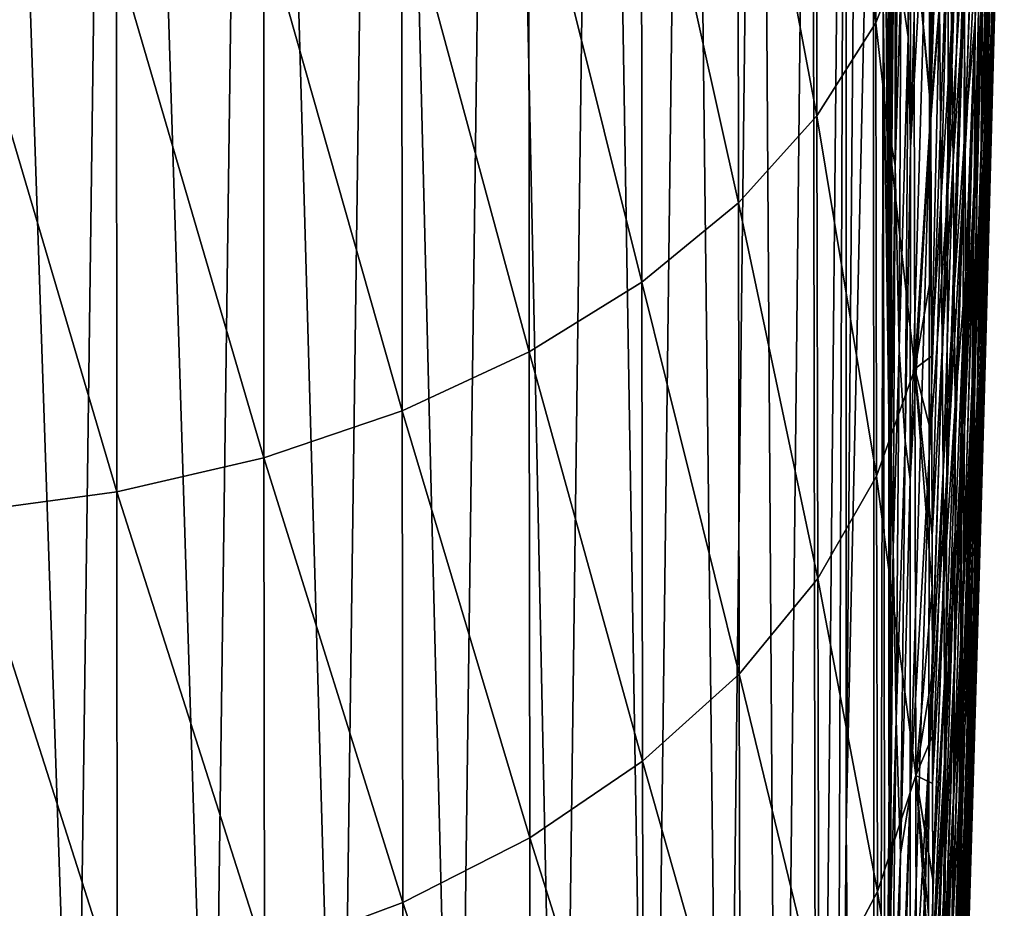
# Model space of a CAD drawing. Header units: metres. Extents: x -22 to 73, y -229 to 22.
# Tile 280 of 447: x 69.76 to 72.4, y -14.55 to -12.16. Entities that reach past the tile are written whole.
import ezdxf

# ---------------------------------------------------------------- set-up
doc = ezdxf.new("R2010")
doc.units = ezdxf.units.M
doc.layers.add('solid_509500_SW0001', color=7, linetype='CONTINUOUS')

msp = doc.modelspace()

# ---------------------------------------------------------------- linework, layer by layer
at = {"layer": 'solid_509500_SW0001'}
for points in [[(69.910164, -15.749055, 104.659492), (69.632225, -7.552925, 93.233162), (69.526772, -15.665167, 104.716293)], [(69.910164, -15.749055, 104.659492), (70.017578, -7.642092, 93.172707), (69.632225, -7.552925, 93.233162)], [(70.27684, -15.873529, 104.574036), (70.017578, -7.642092, 93.172707), (69.910164, -15.749055, 104.659492)], [(70.27684, -15.873529, 104.574036), (70.38517, -7.772264, 93.083076), (70.017578, -7.642092, 93.172707)], [(70.620407, -16.036415, 104.461418), (70.38517, -7.772264, 93.083076), (70.27684, -15.873529, 104.574036)], [(70.620407, -16.036415, 104.461418), (70.728462, -7.941125, 92.965866), (70.38517, -7.772264, 93.083076)], [(70.934845, -16.234865, 104.323608), (70.728462, -7.941125, 92.965866), (70.620407, -16.036415, 104.461418)], [(70.934845, -16.234865, 104.323608), (71.041351, -8.145673, 92.823158), (70.728462, -7.941125, 92.965866)], [(71.214684, -16.465414, 104.163017), (71.041351, -8.145673, 92.823158), (70.934845, -16.234865, 104.323608)], [(71.214684, -16.465414, 104.163017), (71.318268, -8.382266, 92.657494), (71.041351, -8.145673, 92.823158)], [(71.455009, -16.724031, 103.982437), (71.318268, -8.382266, 92.657494), (71.214684, -16.465414, 104.163017)], [(71.455009, -16.724031, 103.982437), (71.554283, -8.646699, 92.471817), (71.318268, -8.382266, 92.657494)], [(71.651642, -17.006201, 103.785034), (71.554283, -8.646699, 92.471817), (71.455009, -16.724031, 103.982437)], [(71.651642, -17.006201, 103.785034), (71.745201, -8.934265, 92.269432), (71.554283, -8.646699, 92.471817)], [(71.801132, -17.30699, 103.574257), (71.745201, -8.934265, 92.269432), (71.651642, -17.006201, 103.785034)], [(71.801132, -17.30699, 103.574257), (71.887627, -9.239851, 92.05394), (71.745201, -8.934265, 92.269432)], [(71.900879, -17.621143, 103.35379), (71.887627, -9.239851, 92.05394), (71.801132, -17.30699, 103.574257)], [(71.900879, -17.621143, 103.35379), (71.979027, -9.558017, 91.829178), (71.887627, -9.239851, 92.05394)], [(71.900879, -17.621143, 103.35379), (71.949539, -17.908514, 103.074821), (71.979027, -9.558017, 91.829178)], [(71.979027, -9.558017, 91.829178), (71.949539, -17.908514, 103.074821), (71.980484, -14.32576, 97.936165)], [(71.979027, -9.558017, 91.829178), (71.980484, -14.32576, 97.936165), (72.017769, -9.883109, 91.599136)], [(71.980484, -14.32576, 97.936165), (72.053749, -10.996961, 90.819214), (72.017769, -9.883109, 91.599136)], [(72.205376, -10.603171, 82.078362), (72.152634, -11.567829, 83.481827), (72.152481, -12.503367, 82.743729)], [(72.205032, -11.560622, 81.320724), (72.205376, -10.603171, 82.078362), (72.152481, -12.503367, 82.743729)], [(71.899765, -11.080434, 52.175079), (72.057503, -10.85687, 52.493782), (72.05957, -12.167504, 53.496994)], [(72.05957, -12.167504, 53.496994), (72.057503, -10.85687, 52.493782), (72.161659, -11.905399, 53.808949)], [(72.361191, -12.240926, 70.713112), (72.390381, -11.454269, 69.283302), (72.399994, -10.866715, 70.067619)], [(72.369125, -11.648883, 71.54361), (72.361191, -12.240926, 70.713112), (72.399994, -10.866715, 70.067619)], [(72.255905, -10.962158, 79.601891), (72.205032, -11.560622, 81.320724), (72.204338, -12.472217, 80.508347)], [(72.255905, -10.962158, 79.601891), (72.204338, -12.472217, 80.508347), (72.254616, -11.814614, 78.808708)], [(71.980484, -14.32576, 97.936165), (72.056168, -22.905062, 105.482613), (72.053749, -10.996961, 90.819214)], [(72.056168, -22.905062, 105.482613), (72.079445, -12.111004, 90.039146), (72.053749, -10.996961, 90.819214)], [(72.333488, -12.395227, 73.134224), (72.369125, -11.648883, 71.54361), (72.376068, -11.023499, 72.349312)], [(72.338799, -11.756074, 73.965393), (72.333488, -12.395227, 73.134224), (72.376068, -11.023499, 72.349312)], [(72.374016, -12.304613, 65.679863), (72.388733, -11.5975, 64.611008), (72.404953, -11.043914, 65.312889)], [(72.388802, -11.777457, 66.451775), (72.374016, -12.304613, 65.679863), (72.404953, -11.043914, 65.312889)], [(71.689194, -11.289237, 51.877594), (71.899765, -11.080434, 52.175079), (71.901573, -12.417952, 53.199085)], [(71.901573, -12.417952, 53.199085), (71.899765, -11.080434, 52.175079), (72.05957, -12.167504, 53.496994)], [(72.296349, -12.582705, 75.498985), (72.338799, -11.756074, 73.965393), (72.343292, -11.079736, 74.766289)], [(72.299721, -11.866838, 76.344185), (72.296349, -12.582705, 75.498985), (72.343292, -11.079736, 74.766289)], [(72.252808, -12.622217, 77.969597), (72.299721, -11.866838, 76.344185), (72.302422, -11.109065, 77.151627)], [(72.254616, -11.814614, 78.808708), (72.252808, -12.622217, 77.969597), (72.302422, -11.109065, 77.151627)], [(72.111603, -12.550747, 84.872719), (72.126976, -12.07362, 84.249062), (72.126976, -11.139461, 84.903175)], [(72.111603, -11.562935, 85.564377), (72.111603, -12.550747, 84.872719), (72.126976, -11.139461, 84.903175)], [(72.126976, -12.07362, 84.249062), (72.146309, -12.205102, 83.244591), (72.148918, -11.157568, 83.925026)], [(72.152634, -11.567829, 83.481827), (72.148918, -11.157568, 83.925026), (72.146309, -12.205102, 83.244591)], [(72.098434, -13.125174, 88.103661), (72.088936, -11.235591, 88.127449), (72.086006, -11.831868, 88.972527)], [(72.094284, -11.280884, 87.423347), (72.088936, -11.235591, 88.127449), (72.098755, -12.547592, 87.281593)], [(72.098434, -13.125174, 88.103661), (72.098755, -12.547592, 87.281593), (72.088936, -11.235591, 88.127449)], [(72.36776, -12.546946, 67.658363), (72.388802, -11.777457, 66.451775), (72.402351, -11.229721, 67.210587)], [(72.379639, -12.01438, 68.47963), (72.36776, -12.546946, 67.658363), (72.402351, -11.229721, 67.210587)], [(71.429932, -11.479186, 51.607162), (71.689194, -11.289237, 51.877594), (71.690758, -12.651832, 52.921059)], [(71.690758, -12.651832, 52.921059), (71.689194, -11.289237, 51.877594), (71.901573, -12.417952, 53.199085)], [(72.097252, -11.843454, 87.158722), (72.094284, -11.280884, 87.423347), (72.098755, -12.547592, 87.281593)], [(72.257431, -11.726191, 56.100792), (72.286064, -11.312771, 56.888832), (72.262711, -12.180714, 56.721657)], [(72.262711, -12.180714, 56.721657), (72.286064, -11.312771, 56.888832), (72.292847, -11.70593, 57.54546)], [(72.205254, -11.383905, 53.920547), (72.225365, -11.428218, 54.666252), (72.207672, -12.400251, 54.804718)], [(72.206413, -11.889976, 54.34417), (72.205254, -11.383905, 53.920547), (72.207672, -12.400251, 54.804718)], [(72.341637, -12.572044, 61.740726), (72.347664, -12.010318, 61.037609), (72.370232, -11.378865, 61.631454)], [(72.363213, -11.999174, 62.403362), (72.341637, -12.572044, 61.740726), (72.370232, -11.378865, 61.631454)], [(72.207672, -12.400251, 54.804718), (72.225365, -11.428218, 54.666252), (72.230751, -12.11865, 55.418076)], [(72.352409, -12.663357, 63.18045), (72.363213, -11.999174, 62.403362), (72.3834, -11.418087, 63.060268)], [(72.371223, -12.137198, 63.89983), (72.352409, -12.663357, 63.18045), (72.3834, -11.418087, 63.060268)], [(72.352272, -12.799129, 69.859871), (72.379639, -12.01438, 68.47963), (72.390381, -11.454269, 69.283302)], [(72.361191, -12.240926, 70.713112), (72.352272, -12.799129, 69.859871), (72.390381, -11.454269, 69.283302)], [(71.127045, -11.646558, 51.36908), (71.429932, -11.479186, 51.607162), (71.431274, -12.864558, 52.668369)], [(71.431274, -12.864558, 52.668369), (71.429932, -11.479186, 51.607162), (71.690758, -12.651832, 52.921059)], [(72.323639, -12.637939, 60.44046), (72.326256, -12.161624, 59.818138), (72.350746, -11.475333, 60.33979)], [(72.347664, -12.010318, 61.037609), (72.323639, -12.637939, 60.44046), (72.350746, -11.475333, 60.33979)], [(72.350746, -11.475333, 60.33979), (72.326256, -12.161624, 59.818138), (72.326027, -11.712835, 59.18055)], [(72.205032, -11.560622, 81.320724), (72.152481, -12.503367, 82.743729), (72.152176, -13.395308, 81.95343)], [(72.204338, -12.472217, 80.508347), (72.205032, -11.560622, 81.320724), (72.152176, -13.395308, 81.95343)], [(72.101326, -11.697037, 86.451698), (72.103043, -12.499616, 85.851082), (72.111603, -11.562935, 85.564377)], [(72.103043, -12.499616, 85.851082), (72.111603, -12.550747, 84.872719), (72.111603, -11.562935, 85.564377)], [(72.152481, -12.503367, 82.743729), (72.152634, -11.567829, 83.481827), (72.146309, -12.205102, 83.244591)], [(72.357994, -12.81144, 64.896332), (72.371223, -12.137198, 63.89983), (72.388733, -11.5975, 64.611008)], [(72.374016, -12.304613, 65.679863), (72.357994, -12.81144, 64.896332), (72.388733, -11.5975, 64.611008)], [(70.786484, -11.78807, 51.168015), (71.127045, -11.646558, 51.36908), (71.128197, -13.051963, 52.445972)], [(71.128197, -13.051963, 52.445972), (71.127045, -11.646558, 51.36908), (71.431274, -12.864558, 52.668369)], [(72.327362, -12.99623, 72.274979), (72.361191, -12.240926, 70.713112), (72.369125, -11.648883, 71.54361)], [(72.333488, -12.395227, 73.134224), (72.327362, -12.99623, 72.274979), (72.369125, -11.648883, 71.54361)], [(72.101326, -11.697037, 86.451698), (72.097252, -11.843454, 87.158722), (72.099281, -12.401779, 86.845726)], [(72.101326, -11.697037, 86.451698), (72.099281, -12.401779, 86.845726), (72.099998, -12.94607, 86.490753)], [(72.101326, -11.697037, 86.451698), (72.099998, -12.94607, 86.490753), (72.103043, -12.499616, 85.851082)], [(72.262711, -12.180714, 56.721657), (72.292847, -11.70593, 57.54546), (72.267578, -12.53971, 57.28632)], [(72.267578, -12.53971, 57.28632), (72.292847, -11.70593, 57.54546), (72.297195, -12.091935, 58.153404)], [(72.297195, -12.091935, 58.153404), (72.326027, -11.712835, 59.18055), (72.300171, -12.453962, 58.740032)], [(72.326256, -12.161624, 59.818138), (72.300171, -12.453962, 58.740032), (72.326027, -11.712835, 59.18055)], [(72.230751, -12.11865, 55.418076), (72.257431, -11.726191, 56.100792), (72.234871, -12.637885, 56.038719)], [(72.234871, -12.637885, 56.038719), (72.257431, -11.726191, 56.100792), (72.262711, -12.180714, 56.721657)], [(72.292297, -13.255094, 74.618523), (72.333488, -12.395227, 73.134224), (72.338799, -11.756074, 73.965393)], [(72.296349, -12.582705, 75.498985), (72.292297, -13.255094, 74.618523), (72.338799, -11.756074, 73.965393)], [(70.414925, -11.900949, 51.007912), (70.786484, -11.78807, 51.168015), (70.787468, -13.210369, 52.258221)], [(70.787468, -13.210369, 52.258221), (70.786484, -11.78807, 51.168015), (71.128197, -13.051963, 52.445972)], [(72.354759, -13.051977, 66.82135), (72.374016, -12.304613, 65.679863), (72.388802, -11.777457, 66.451775)], [(72.36776, -12.546946, 67.658363), (72.354759, -13.051977, 66.82135), (72.388802, -11.777457, 66.451775)], [(72.254616, -11.814614, 78.808708), (72.204338, -12.472217, 80.508347), (72.2033, -13.334949, 79.644058)], [(72.254616, -11.814614, 78.808708), (72.2033, -13.334949, 79.644058), (72.252808, -12.622217, 77.969597)], [(72.086006, -11.831868, 88.972527), (72.079445, -12.111004, 90.039146), (72.094864, -13.225175, 89.258995)], [(72.098434, -13.125174, 88.103661), (72.086006, -11.831868, 88.972527), (72.094864, -13.225175, 89.258995)], [(72.099281, -12.401779, 86.845726), (72.097252, -11.843454, 87.158722), (72.098755, -12.547592, 87.281593)], [(72.250488, -13.382712, 77.087265), (72.296349, -12.582705, 75.498985), (72.299721, -11.866838, 76.344185)], [(72.252808, -12.622217, 77.969597), (72.250488, -13.382712, 77.087265), (72.299721, -11.866838, 76.344185)], [(70.019646, -11.982981, 50.891907), (70.414925, -11.900949, 51.007912), (70.415771, -13.336674, 52.108803)], [(70.415771, -13.336674, 52.108803), (70.414925, -11.900949, 51.007912), (70.787468, -13.210369, 52.258221)], [(72.161659, -11.905399, 53.808949), (72.206413, -11.889976, 54.34417), (72.207634, -12.385856, 54.791241)], [(72.206413, -11.889976, 54.34417), (72.207672, -12.400251, 54.804718), (72.207634, -12.385856, 54.791241)], [(72.05957, -12.167504, 53.496994), (72.161659, -11.905399, 53.808949), (72.164314, -13.097548, 54.898743)], [(72.161659, -11.905399, 53.808949), (72.207634, -12.385856, 54.791241), (72.207672, -12.400251, 54.804718)], [(72.164314, -13.097548, 54.898743), (72.161659, -11.905399, 53.808949), (72.207672, -12.400251, 54.804718)], [(69.608391, -12.032559, 50.822277), (70.019646, -11.982981, 50.891907), (70.020393, -13.428399, 52.000645)], [(70.020393, -13.428399, 52.000645), (70.019646, -11.982981, 50.891907), (70.415771, -13.336674, 52.108803)], [(72.318665, -13.13708, 61.073166), (72.323639, -12.637939, 60.44046), (72.347664, -12.010318, 61.037609)], [(72.341637, -12.572044, 61.740726), (72.318665, -13.13708, 61.073166), (72.347664, -12.010318, 61.037609)], [(72.332298, -13.176382, 62.453999), (72.341637, -12.572044, 61.740726), (72.363213, -11.999174, 62.403362)], [(72.352409, -12.663357, 63.18045), (72.332298, -13.176382, 62.453999), (72.363213, -11.999174, 62.403362)], [(69.609077, -13.483748, 51.935863), (69.608391, -12.032559, 50.822277), (70.020393, -13.428399, 52.000645)], [(72.342354, -13.323133, 68.986023), (72.36776, -12.546946, 67.658363), (72.379639, -12.01438, 68.47963)], [(72.352272, -12.799129, 69.859871), (72.342354, -13.323133, 68.986023), (72.379639, -12.01438, 68.47963)], [(72.111603, -12.550747, 84.872719), (72.122643, -13.045499, 83.659561), (72.126976, -12.07362, 84.249062)], [(72.126976, -12.07362, 84.249062), (72.122643, -13.045499, 83.659561), (72.146309, -12.205102, 83.244591)], [(72.099998, -25.146599, 103.913071), (72.079445, -12.111004, 90.039146), (72.056168, -22.905062, 105.482613)], [(72.099998, -25.146599, 103.913071), (72.094864, -13.225175, 89.258995), (72.079445, -12.111004, 90.039146)], [(72.267578, -12.53971, 57.28632), (72.297195, -12.091935, 58.153404), (72.270538, -12.884356, 57.802807)], [(72.270538, -12.884356, 57.802807), (72.297195, -12.091935, 58.153404), (72.300171, -12.453962, 58.740032)], [(72.207672, -12.400251, 54.804718), (72.230751, -12.11865, 55.418076), (72.209427, -13.063196, 55.459373)], [(72.209427, -13.063196, 55.459373), (72.230751, -12.11865, 55.418076), (72.234871, -12.637885, 56.038719)], [(72.340744, -13.298275, 64.102692), (72.352409, -12.663357, 63.18045), (72.371223, -12.137198, 63.89983)], [(72.357994, -12.81144, 64.896332), (72.340744, -13.298275, 64.102692), (72.371223, -12.137198, 63.89983)], [(71.901573, -12.417952, 53.199085), (72.05957, -12.167504, 53.496994), (72.061981, -13.385808, 54.610859)], [(72.061981, -13.385808, 54.610859), (72.05957, -12.167504, 53.496994), (72.164314, -13.097548, 54.898743)], [(72.298157, -13.261998, 59.840469), (72.300285, -12.847159, 59.295631), (72.326256, -12.161624, 59.818138)], [(72.323639, -12.637939, 60.44046), (72.298157, -13.261998, 59.840469), (72.326256, -12.161624, 59.818138)], [(72.326256, -12.161624, 59.818138), (72.300285, -12.847159, 59.295631), (72.300171, -12.453962, 58.740032)], [(72.234871, -12.637885, 56.038719), (72.262711, -12.180714, 56.721657), (72.238091, -13.046449, 56.566982)], [(72.238091, -13.046449, 56.566982), (72.262711, -12.180714, 56.721657), (72.267578, -12.53971, 57.28632)], [(72.122643, -13.045499, 83.659561), (72.138611, -13.29201, 82.640945), (72.146309, -12.205102, 83.244591)], [(72.152481, -12.503367, 82.743729), (72.146309, -12.205102, 83.244591), (72.138611, -13.29201, 82.640945)], [(72.320427, -13.558264, 71.389961), (72.352272, -12.799129, 69.859871), (72.361191, -12.240926, 70.713112)], [(72.327362, -12.99623, 72.274979), (72.320427, -13.558264, 71.389961), (72.361191, -12.240926, 70.713112)], [(72.340622, -13.529605, 65.970482), (72.357994, -12.81144, 64.896332), (72.374016, -12.304613, 65.679863)], [(72.354759, -13.051977, 66.82135), (72.340622, -13.529605, 65.970482), (72.374016, -12.304613, 65.679863)], [(72.099281, -12.401779, 86.845726), (72.098755, -12.547592, 87.281593), (72.098755, -13.827234, 86.385559)], [(72.099998, -12.94607, 86.490753), (72.099281, -12.401779, 86.845726), (72.098755, -13.827234, 86.385559)], [(72.164314, -13.097548, 54.898743), (72.207672, -12.400251, 54.804718), (72.208832, -12.84482, 55.236183)], [(72.207672, -12.400251, 54.804718), (72.209427, -13.063196, 55.459373), (72.208832, -12.84482, 55.236183)], [(72.287575, -13.882607, 73.705429), (72.327362, -12.99623, 72.274979), (72.333488, -12.395227, 73.134224)], [(72.292297, -13.255094, 74.618523), (72.287575, -13.882607, 73.705429), (72.333488, -12.395227, 73.134224)], [(71.690758, -12.651832, 52.921059), (71.901573, -12.417952, 53.199085), (71.903755, -13.661212, 54.335979)], [(71.903755, -13.661212, 54.335979), (71.901573, -12.417952, 53.199085), (72.061981, -13.385808, 54.610859)], [(72.270538, -12.884356, 57.802807), (72.300171, -12.453962, 58.740032), (72.272835, -13.195858, 58.301216)], [(72.300285, -12.847159, 59.295631), (72.272835, -13.195858, 58.301216), (72.300171, -12.453962, 58.740032)], [(72.204338, -12.472217, 80.508347), (72.152176, -13.395308, 81.95343), (72.151726, -14.240801, 81.113525)], [(72.2033, -13.334949, 79.644058), (72.204338, -12.472217, 80.508347), (72.151726, -14.240801, 81.113525)], [(72.103043, -12.499616, 85.851082), (72.099998, -12.94607, 86.490753), (72.099281, -13.465862, 86.100822)], [(72.103043, -12.499616, 85.851082), (72.099281, -13.465862, 86.100822), (72.101326, -13.338515, 85.302338)], [(72.103043, -12.499616, 85.851082), (72.101326, -13.338515, 85.302338), (72.111603, -12.550747, 84.872719)], [(72.152176, -13.395308, 81.95343), (72.152481, -12.503367, 82.743729), (72.138611, -13.29201, 82.640945)], [(72.238091, -13.046449, 56.566982), (72.267578, -12.53971, 57.28632), (72.240944, -13.373132, 57.03529)], [(72.240944, -13.373132, 57.03529), (72.267578, -12.53971, 57.28632), (72.270538, -12.884356, 57.802807)], [(72.098434, -14.402187, 87.20948), (72.098755, -13.827234, 86.385559), (72.098755, -12.547592, 87.281593)], [(72.098434, -14.402187, 87.20948), (72.098755, -12.547592, 87.281593), (72.098434, -13.125174, 88.103661)], [(72.101326, -13.338515, 85.302338), (72.10672, -13.581509, 84.257217), (72.111603, -12.550747, 84.872719)], [(72.111603, -12.550747, 84.872719), (72.10672, -13.581509, 84.257217), (72.122643, -13.045499, 83.659561)], [(72.331444, -13.81272, 68.093803), (72.354759, -13.051977, 66.82135), (72.36776, -12.546946, 67.658363)], [(72.342354, -13.323133, 68.986023), (72.331444, -13.81272, 68.093803), (72.36776, -12.546946, 67.658363)], [(72.24765, -14.09403, 76.164597), (72.292297, -13.255094, 74.618523), (72.296349, -12.582705, 75.498985)], [(72.250488, -13.382712, 77.087265), (72.24765, -14.09403, 76.164597), (72.296349, -12.582705, 75.498985)], [(72.31089, -13.676729, 61.721634), (72.318665, -13.13708, 61.073166), (72.341637, -12.572044, 61.740726)], [(72.332298, -13.176382, 62.453999), (72.31089, -13.676729, 61.721634), (72.341637, -12.572044, 61.740726)], [(72.252808, -12.622217, 77.969597), (72.2033, -13.334949, 79.644058), (72.201912, -14.146014, 78.730911)], [(72.252808, -12.622217, 77.969597), (72.201912, -14.146014, 78.730911), (72.250488, -13.382712, 77.087265)], [(72.209427, -13.063196, 55.459373), (72.234871, -12.637885, 56.038719), (72.210747, -13.545953, 55.981724)], [(72.210747, -13.545953, 55.981724), (72.234871, -12.637885, 56.038719), (72.238091, -13.046449, 56.566982)], [(72.294296, -13.694696, 60.401508), (72.298157, -13.261998, 59.840469), (72.323639, -12.637939, 60.44046)], [(72.318665, -13.13708, 61.073166), (72.294296, -13.694696, 60.401508), (72.323639, -12.637939, 60.44046)], [(71.431274, -12.864558, 52.668369), (71.690758, -12.651832, 52.921059), (71.692726, -13.918361, 54.079498)], [(71.692726, -13.918361, 54.079498), (71.690758, -12.651832, 52.921059), (71.903755, -13.661212, 54.335979)], [(72.322266, -13.765536, 63.300526), (72.332298, -13.176382, 62.453999), (72.352409, -12.663357, 63.18045)], [(72.340744, -13.298275, 64.102692), (72.322266, -13.765536, 63.300526), (72.352409, -12.663357, 63.18045)], [(72.312668, -14.080664, 70.481583), (72.342354, -13.323133, 68.986023), (72.352272, -12.799129, 69.859871)], [(72.320427, -13.558264, 71.389961), (72.312668, -14.080664, 70.481583), (72.352272, -12.799129, 69.859871)], [(72.325348, -13.980075, 65.107742), (72.340744, -13.298275, 64.102692), (72.357994, -12.81144, 64.896332)], [(72.340622, -13.529605, 65.970482), (72.325348, -13.980075, 65.107742), (72.357994, -12.81144, 64.896332)], [(72.164314, -13.097548, 54.898743), (72.208832, -12.84482, 55.236183), (72.209427, -13.063196, 55.459373)], [(72.271225, -13.882777, 59.238113), (72.272835, -13.532016, 58.772388), (72.300285, -12.847159, 59.295631)], [(72.298157, -13.261998, 59.840469), (72.271225, -13.882777, 59.238113), (72.300285, -12.847159, 59.295631)], [(72.300285, -12.847159, 59.295631), (72.272835, -13.532016, 58.772388), (72.272835, -13.195858, 58.301216)], [(71.128197, -13.051963, 52.445972), (71.431274, -12.864558, 52.668369), (71.433044, -14.152213, 53.846436)], [(71.433044, -14.152213, 53.846436), (71.431274, -12.864558, 52.668369), (71.692726, -13.918361, 54.079498)], [(72.240944, -13.373132, 57.03529), (72.270538, -12.884356, 57.802807), (72.242447, -13.677417, 57.456608)], [(72.242447, -13.677417, 57.456608), (72.270538, -12.884356, 57.802807), (72.272835, -13.195858, 58.301216)], [(72.099281, -13.465862, 86.100822), (72.099998, -12.94607, 86.490753), (72.098755, -13.827234, 86.385559)], [(72.282173, -14.464023, 72.762466), (72.320427, -13.558264, 71.389961), (72.327362, -12.99623, 72.274979)], [(72.287575, -13.882607, 73.705429), (72.282173, -14.464023, 72.762466), (72.327362, -12.99623, 72.274979)], [(70.787468, -13.210369, 52.258221), (71.128197, -13.051963, 52.445972), (71.129791, -14.358185, 53.641361)], [(71.129791, -14.358185, 53.641361), (71.128197, -13.051963, 52.445972), (71.433044, -14.152213, 53.846436)], [(72.10672, -13.581509, 84.257217), (72.114197, -14.040845, 83.141983), (72.122643, -13.045499, 83.659561)], [(72.122643, -13.045499, 83.659561), (72.114197, -14.040845, 83.141983), (72.138611, -13.29201, 82.640945)], [(72.164314, -13.097548, 54.898743), (72.209427, -13.063196, 55.459373), (72.210014, -13.276649, 55.68523)], [(72.209427, -13.063196, 55.459373), (72.210747, -13.545953, 55.981724), (72.210014, -13.276649, 55.68523)], [(72.210747, -13.545953, 55.981724), (72.238091, -13.046449, 56.566982), (72.211723, -13.912968, 56.408344)], [(72.211723, -13.912968, 56.408344), (72.238091, -13.046449, 56.566982), (72.240944, -13.373132, 57.03529)], [(72.319542, -14.267812, 67.185524), (72.340622, -13.529605, 65.970482), (72.354759, -13.051977, 66.82135)], [(72.331444, -13.81272, 68.093803), (72.319542, -14.267812, 67.185524), (72.354759, -13.051977, 66.82135)], [(72.061981, -13.385808, 54.610859), (72.164314, -13.097548, 54.898743), (72.167084, -14.190175, 56.089493)], [(72.164314, -13.097548, 54.898743), (72.210747, -13.545953, 55.981724), (72.211136, -13.688299, 56.14399)], [(72.167084, -14.190175, 56.089493), (72.164314, -13.097548, 54.898743), (72.211136, -13.688299, 56.14399)], [(72.164314, -13.097548, 54.898743), (72.210014, -13.276649, 55.68523), (72.210747, -13.545953, 55.981724)], [(72.098434, -13.125174, 88.103661), (72.094864, -13.225175, 89.258995), (72.099998, -14.339411, 88.478798)], [(72.098434, -14.402187, 87.20948), (72.098434, -13.125174, 88.103661), (72.099998, -14.339411, 88.478798)], [(72.288193, -14.164908, 60.984535), (72.294296, -13.694696, 60.401508), (72.318665, -13.13708, 61.073166)], [(72.31089, -13.676729, 61.721634), (72.288193, -14.164908, 60.984535), (72.318665, -13.13708, 61.073166)], [(72.242447, -13.677417, 57.456608), (72.272835, -13.195858, 58.301216), (72.244019, -13.938357, 57.863876)], [(72.272835, -13.532016, 58.772388), (72.244019, -13.938357, 57.863876), (72.272835, -13.195858, 58.301216)], [(72.302551, -14.213726, 62.491425), (72.31089, -13.676729, 61.721634), (72.332298, -13.176382, 62.453999)], [(72.322266, -13.765536, 63.300526), (72.302551, -14.213726, 62.491425), (72.332298, -13.176382, 62.453999)], [(70.415771, -13.336674, 52.108803), (70.787468, -13.210369, 52.258221), (70.78891, -14.532237, 53.468304)], [(70.78891, -14.532237, 53.468304), (70.787468, -13.210369, 52.258221), (71.129791, -14.358185, 53.641361)], [(72.099998, -25.146599, 103.913071), (72.099998, -14.339411, 88.478798), (72.094864, -13.225175, 89.258995)], [(72.244293, -14.754294, 75.204636), (72.287575, -13.882607, 73.705429), (72.292297, -13.255094, 74.618523)], [(72.24765, -14.09403, 76.164597), (72.244293, -14.754294, 75.204636), (72.292297, -13.255094, 74.618523)], [(72.268547, -14.245338, 59.726593), (72.271225, -13.882777, 59.238113), (72.298157, -13.261998, 59.840469)], [(72.294296, -13.694696, 60.401508), (72.268547, -14.245338, 59.726593), (72.298157, -13.261998, 59.840469)], [(72.114197, -14.040845, 83.141983), (72.126183, -14.401976, 82.12249), (72.138611, -13.29201, 82.640945)], [(72.152176, -13.395308, 81.95343), (72.138611, -13.29201, 82.640945), (72.126183, -14.401976, 82.12249)], [(72.308952, -14.40375, 64.235146), (72.322266, -13.765536, 63.300526), (72.340744, -13.298275, 64.102692)], [(72.325348, -13.980075, 65.107742), (72.308952, -14.40375, 64.235146), (72.340744, -13.298275, 64.102692)], [(72.3041, -14.562917, 69.552353), (72.331444, -13.81272, 68.093803), (72.342354, -13.323133, 68.986023)], [(72.312668, -14.080664, 70.481583), (72.3041, -14.562917, 69.552353), (72.342354, -13.323133, 68.986023)], [(70.020393, -13.428399, 52.000645), (70.415771, -13.336674, 52.108803), (70.417091, -14.670959, 53.330647)], [(70.417091, -14.670959, 53.330647), (70.415771, -13.336674, 52.108803), (70.78891, -14.532237, 53.468304)], [(72.101326, -13.338515, 85.302338), (72.09726, -13.951076, 85.683296), (72.094299, -14.392375, 85.245148)], [(72.101326, -13.338515, 85.302338), (72.094299, -14.392375, 85.245148), (72.09626, -14.203655, 84.811493)], [(72.101326, -13.338515, 85.302338), (72.09626, -14.203655, 84.811493), (72.10672, -13.581509, 84.257217)], [(72.101326, -13.338515, 85.302338), (72.099281, -13.465862, 86.100822), (72.09726, -13.951076, 85.683296)], [(72.2033, -13.334949, 79.644058), (72.151726, -14.240801, 81.113525), (72.151131, -15.037156, 80.226799)], [(72.201912, -14.146014, 78.730911), (72.2033, -13.334949, 79.644058), (72.151131, -15.037156, 80.226799)], [(71.903755, -13.661212, 54.335979), (72.061981, -13.385808, 54.610859), (72.064629, -14.502377, 55.827808)], [(72.064629, -14.502377, 55.827808), (72.061981, -13.385808, 54.610859), (72.167084, -14.190175, 56.089493)], [(72.250488, -13.382712, 77.087265), (72.201912, -14.146014, 78.730911), (72.20018, -14.90281, 77.772141)], [(72.250488, -13.382712, 77.087265), (72.20018, -14.90281, 77.772141), (72.24765, -14.09403, 76.164597)], [(72.211723, -13.912968, 56.408344), (72.240944, -13.373132, 57.03529), (72.212425, -14.211786, 56.776951)], [(72.212425, -14.211786, 56.776951), (72.240944, -13.373132, 57.03529), (72.242447, -13.677417, 57.456608)], [(72.151726, -14.240801, 81.113525), (72.152176, -13.395308, 81.95343), (72.126183, -14.401976, 82.12249)], [(69.609077, -13.483748, 51.935863), (70.020393, -13.428399, 52.000645), (70.021622, -14.771629, 53.231094)], [(70.021622, -14.771629, 53.231094), (70.020393, -13.428399, 52.000645), (70.417091, -14.670959, 53.330647)], [(72.09726, -13.951076, 85.683296), (72.099281, -13.465862, 86.100822), (72.098755, -13.827234, 86.385559)], [(69.61026, -14.832276, 53.171593), (69.609077, -13.483748, 51.935863), (70.021622, -14.771629, 53.231094)], [(72.242828, -14.500573, 58.633881), (72.243896, -14.216276, 58.248531), (72.272835, -13.532016, 58.772388)], [(72.271225, -13.882777, 59.238113), (72.242828, -14.500573, 58.633881), (72.272835, -13.532016, 58.772388)], [(72.272835, -13.532016, 58.772388), (72.243896, -14.216276, 58.248531), (72.244019, -13.938357, 57.863876)], [(72.306656, -14.688479, 66.263542), (72.325348, -13.980075, 65.107742), (72.340622, -13.529605, 65.970482)], [(72.319542, -14.267812, 67.185524), (72.306656, -14.688479, 66.263542), (72.340622, -13.529605, 65.970482)], [(72.210747, -13.545953, 55.981724), (72.211723, -13.912968, 56.408344), (72.211136, -13.688299, 56.14399)], [(72.2761, -14.998299, 71.792526), (72.312668, -14.080664, 70.481583), (72.320427, -13.558264, 71.389961)], [(72.282173, -14.464023, 72.762466), (72.2761, -14.998299, 71.792526), (72.320427, -13.558264, 71.389961)], [(72.09626, -14.203655, 84.811493), (72.097275, -14.634486, 83.728081), (72.10672, -13.581509, 84.257217)], [(72.10672, -13.581509, 84.257217), (72.097275, -14.634486, 83.728081), (72.114197, -14.040845, 83.141983)], [(71.692726, -13.918361, 54.079498), (71.903755, -13.661212, 54.335979), (71.906281, -14.800616, 55.577957)], [(71.906281, -14.800616, 55.577957), (71.903755, -13.661212, 54.335979), (72.064629, -14.502377, 55.827808)], [(72.212425, -14.211786, 56.776951), (72.242447, -13.677417, 57.456608), (72.212883, -14.471229, 57.113651)], [(72.242447, -13.677417, 57.456608), (72.244019, -13.938357, 57.863876), (72.212883, -14.471229, 57.113651)], [(72.281601, -14.643423, 61.677021), (72.288193, -14.164908, 60.984535), (72.31089, -13.676729, 61.721634)], [(72.302551, -14.213726, 62.491425), (72.281601, -14.643423, 61.677021), (72.31089, -13.676729, 61.721634)], [(72.167084, -14.190175, 56.089493), (72.211136, -13.688299, 56.14399), (72.211723, -13.912968, 56.408344)], [(72.264191, -14.641476, 60.243908), (72.268547, -14.245338, 59.726593), (72.294296, -13.694696, 60.401508)], [(72.288193, -14.164908, 60.984535), (72.264191, -14.641476, 60.243908), (72.294296, -13.694696, 60.401508)], [(72.29142, -14.801107, 63.354744), (72.302551, -14.213726, 62.491425), (72.322266, -13.765536, 63.300526)], [(72.308952, -14.40375, 64.235146), (72.29142, -14.801107, 63.354744), (72.322266, -13.765536, 63.300526)], [(72.09726, -13.951076, 85.683296), (72.098755, -13.827234, 86.385559), (72.088936, -15.070792, 85.441956)], [(72.098434, -14.402187, 87.20948), (72.088936, -15.070792, 85.441956), (72.098755, -13.827234, 86.385559)], [(72.294708, -15.004672, 68.604836), (72.319542, -14.267812, 67.185524), (72.331444, -13.81272, 68.093803)], [(72.3041, -14.562917, 69.552353), (72.294708, -15.004672, 68.604836), (72.331444, -13.81272, 68.093803)], [(72.240425, -15.361831, 74.210579), (72.282173, -14.464023, 72.762466), (72.287575, -13.882607, 73.705429)], [(72.244293, -14.754294, 75.204636), (72.240425, -15.361831, 74.210579), (72.287575, -13.882607, 73.705429)], [(72.241402, -14.789475, 59.049274), (72.242828, -14.500573, 58.633881), (72.271225, -13.882777, 59.238113)], [(72.268547, -14.245338, 59.726593), (72.241402, -14.789475, 59.049274), (72.271225, -13.882777, 59.238113)], [(72.167084, -14.190175, 56.089493), (72.211723, -13.912968, 56.408344), (72.212135, -14.084443, 56.61734)], [(72.211723, -13.912968, 56.408344), (72.212425, -14.211786, 56.776951), (72.212135, -14.084443, 56.61734)], [(71.433044, -14.152213, 53.846436), (71.692726, -13.918361, 54.079498), (71.695145, -15.079045, 55.344841)], [(71.695145, -15.079045, 55.344841), (71.692726, -13.918361, 54.079498), (71.906281, -14.800616, 55.577957)], [(72.212883, -14.471229, 57.113651), (72.244019, -13.938357, 57.863876), (72.21312, -14.693296, 57.415577)], [(72.243896, -14.216276, 58.248531), (72.21312, -14.693296, 57.415577), (72.244019, -13.938357, 57.863876)], [(72.094299, -14.392375, 85.245148), (72.09726, -13.951076, 85.683296), (72.088936, -15.070792, 85.441956)], [(72.29277, -15.074939, 65.330299), (72.308952, -14.40375, 64.235146), (72.325348, -13.980075, 65.107742)], [(72.306656, -14.688479, 66.263542), (72.29277, -15.074939, 65.330299), (72.325348, -13.980075, 65.107742)], [(72.097275, -14.634486, 83.728081), (72.10218, -15.032887, 82.707047), (72.114197, -14.040845, 83.141983)], [(72.114197, -14.040845, 83.141983), (72.10218, -15.032887, 82.707047), (72.126183, -14.401976, 82.12249)], [(72.167084, -14.190175, 56.089493), (72.212135, -14.084443, 56.61734), (72.212425, -14.211786, 56.776951)], [(72.24765, -14.09403, 76.164597), (72.20018, -14.90281, 77.772141), (72.198097, -15.602948, 76.771172)], [(72.24765, -14.09403, 76.164597), (72.198097, -15.602948, 76.771172), (72.244293, -14.754294, 75.204636)], [(72.269348, -15.484583, 70.798592), (72.3041, -14.562917, 69.552353), (72.312668, -14.080664, 70.481583)], [(72.2761, -14.998299, 71.792526), (72.269348, -15.484583, 70.798592), (72.312668, -14.080664, 70.481583)], [(71.129791, -14.358185, 53.641361), (71.433044, -14.152213, 53.846436), (71.435356, -15.332207, 55.13303)], [(71.435356, -15.332207, 55.13303), (71.433044, -14.152213, 53.846436), (71.695145, -15.079045, 55.344841)], [(72.201912, -14.146014, 78.730911), (72.151131, -15.037156, 80.226799), (72.150612, -15.772871, 79.295982)], [(72.154739, -15.759752, 79.088768), (72.201912, -14.146014, 78.730911), (72.150612, -15.772871, 79.295982)], [(72.154739, -15.759752, 79.088768), (72.159325, -15.751664, 78.846542), (72.201912, -14.146014, 78.730911)], [(72.159325, -15.751664, 78.846542), (72.20018, -14.90281, 77.772141), (72.201912, -14.146014, 78.730911)], [(72.259422, -15.055282, 60.858974), (72.264191, -14.641476, 60.243908), (72.288193, -14.164908, 60.984535)], [(72.281601, -14.643423, 61.677021), (72.259422, -15.055282, 60.858974), (72.288193, -14.164908, 60.984535)], [(72.064629, -14.502377, 55.827808), (72.167084, -14.190175, 56.089493), (72.168671, -15.17555, 57.373966)], [(72.09626, -14.203655, 84.811493), (72.090912, -14.783044, 84.793129), (72.088066, -15.081874, 84.387756)], [(72.09626, -14.203655, 84.811493), (72.088066, -15.081874, 84.387756), (72.097275, -14.634486, 83.728081)], [(72.09626, -14.203655, 84.811493), (72.094299, -14.392375, 85.245148), (72.090912, -14.783044, 84.793129)], [(72.167084, -14.190175, 56.089493), (72.21312, -14.693296, 57.415577), (72.213165, -14.833739, 57.613304)], [(72.167084, -14.190175, 56.089493), (72.212883, -14.471229, 57.113651), (72.21312, -14.693296, 57.415577)], [(72.167084, -14.190175, 56.089493), (72.213165, -14.833739, 57.613304), (72.168671, -15.17555, 57.373966)], [(72.167084, -14.190175, 56.089493), (72.212883, -14.466924, 57.107922), (72.212883, -14.471229, 57.113651)], [(72.167084, -14.190175, 56.089493), (72.212425, -14.211786, 56.776951), (72.212883, -14.466924, 57.107922)], [(72.212425, -14.211786, 56.776951), (72.212883, -14.471229, 57.113651), (72.212883, -14.466924, 57.107922)], [(72.212982, -15.115884, 58.028221), (72.21315, -14.907093, 57.718788), (72.243896, -14.216276, 58.248531)], [(72.242828, -14.500573, 58.633881), (72.212982, -15.115884, 58.028221), (72.243896, -14.216276, 58.248531)], [(72.243896, -14.216276, 58.248531), (72.21315, -14.907093, 57.718788), (72.21312, -14.693296, 57.415577)], [(72.272766, -15.172729, 62.468632), (72.281601, -14.643423, 61.677021), (72.302551, -14.213726, 62.491425)], [(72.29142, -14.801107, 63.354744), (72.272766, -15.172729, 62.468632), (72.302551, -14.213726, 62.491425)], [(72.099541, -16.12648, 81.473259), (72.151726, -14.240801, 81.113525), (72.099991, -16.060823, 81.529282)], [(72.099541, -16.12648, 81.473259), (72.151131, -15.037156, 80.226799), (72.151726, -14.240801, 81.113525)], [(72.151726, -14.240801, 81.113525), (72.112144, -15.360381, 81.750557), (72.099991, -16.060823, 81.529282)], [(72.151726, -14.240801, 81.113525), (72.126183, -14.401976, 82.12249), (72.112144, -15.360381, 81.750557)], [(72.238892, -15.107032, 59.500961), (72.241402, -14.789475, 59.049274), (72.268547, -14.245338, 59.726593)], [(72.264191, -14.641476, 60.243908), (72.238892, -15.107032, 59.500961), (72.268547, -14.245338, 59.726593)], [(72.284508, -15.405744, 67.641693), (72.306656, -14.688479, 66.263542), (72.319542, -14.267812, 67.185524)], [(72.294708, -15.004672, 68.604836), (72.284508, -15.405744, 67.641693), (72.319542, -14.267812, 67.185524)], [(71.980484, -14.32576, 97.936165), (71.949539, -17.908514, 103.074821), (72.056168, -22.905062, 105.482613)], [(70.78891, -14.532237, 53.468304), (71.129791, -14.358185, 53.641361), (71.132011, -15.555136, 54.946671)], [(71.132011, -15.555136, 54.946671), (71.129791, -14.358185, 53.641361), (71.435356, -15.332207, 55.13303)], [(72.056168, -27.388136, 102.343536), (72.094864, -15.453647, 87.698601), (72.099998, -14.339411, 88.478798)], [(72.056168, -27.388136, 102.343536), (72.099998, -14.339411, 88.478798), (72.099998, -25.146599, 103.913071)], [(72.098434, -14.402187, 87.20948), (72.099998, -14.339411, 88.478798), (72.094864, -15.453647, 87.698601)], [(72.086006, -15.660978, 86.291328), (72.088936, -15.070792, 85.441956), (72.098434, -14.402187, 87.20948)], [(72.086006, -15.660978, 86.291328), (72.098434, -14.402187, 87.20948), (72.094864, -15.453647, 87.698601)], [(72.090912, -14.783044, 84.793129), (72.094299, -14.392375, 85.245148), (72.088936, -15.070792, 85.441956)], [(72.10218, -15.032887, 82.707047), (72.112144, -15.360381, 81.750557), (72.126183, -14.401976, 82.12249)], [(72.277901, -15.427551, 64.388275), (72.29142, -14.801107, 63.354744), (72.308952, -14.40375, 64.235146)], [(72.29277, -15.074939, 65.330299), (72.277901, -15.427551, 64.388275), (72.308952, -14.40375, 64.235146)], [(72.236046, -15.915174, 73.185738), (72.2761, -14.998299, 71.792526), (72.282173, -14.464023, 72.762466)], [(72.240425, -15.361831, 74.210579), (72.236046, -15.915174, 73.185738), (72.282173, -14.464023, 72.762466)], [(71.906281, -14.800616, 55.577957), (72.064629, -14.502377, 55.827808), (72.066261, -15.509258, 57.140301)], [(72.064629, -14.502377, 55.827808), (72.168671, -15.17555, 57.373966), (72.066261, -15.509258, 57.140301)], [(72.212593, -15.335471, 58.369133), (72.212982, -15.115884, 58.028221), (72.242828, -14.500573, 58.633881)], [(72.241402, -14.789475, 59.049274), (72.212593, -15.335471, 58.369133), (72.242828, -14.500573, 58.633881)], [(70.417091, -14.670959, 53.330647), (70.78891, -14.532237, 53.468304), (70.791054, -15.743464, 54.789421)], [(70.791054, -15.743464, 54.789421), (70.78891, -14.532237, 53.468304), (71.132011, -15.555136, 54.946671)]]:
    msp.add_3dface(points, dxfattribs=at)

doc.saveas('drawing.dxf')
